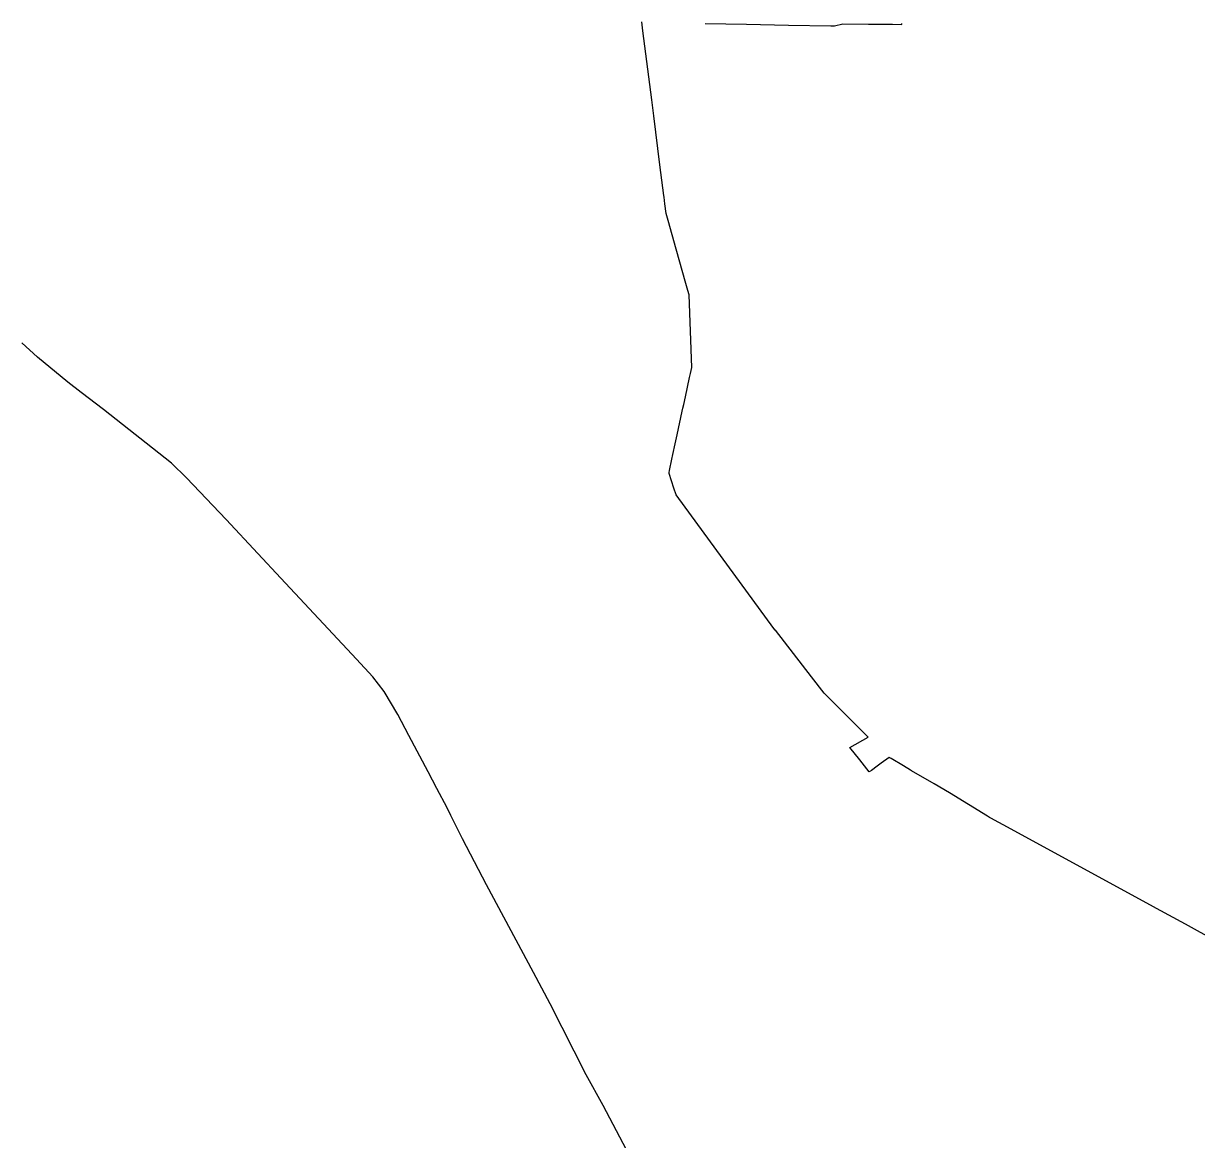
# Model space of a CAD drawing. Extents: x 0 to 34, y 0 to 22.
# Drawn here: x 5.1018 to 5.2227, y 15.4494 to 15.5644 of the extents above; entities that cross this region are included whole.
import ezdxf

# ---------------------------------------------------------------- set-up
doc = ezdxf.new("R2010")
doc.units = 0
doc.layers.add('GM_X_Corporation', color=7, linetype='Continuous')
doc.layers.add('GM_X_State_Route', color=7, linetype='Continuous')

msp = doc.modelspace()

# ---------------------------------------------------------------- linework, layer by layer
at = {"layer": 'GM_X_Corporation'}
for points in [[(5.224750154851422, 15.469828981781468), (5.221572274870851, 15.47156248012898), (5.218587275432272, 15.47319038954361), (5.218269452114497, 15.473363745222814), (5.203618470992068, 15.48135498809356), (5.201501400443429, 15.48250950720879), (5.201390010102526, 15.48257740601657), (5.2011797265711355, 15.482705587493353), (5.197244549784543, 15.485104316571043), (5.195666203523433, 15.486032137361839), (5.193354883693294, 15.487390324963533), (5.193238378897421, 15.487458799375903), (5.1925213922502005, 15.487880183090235), (5.191242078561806, 15.488632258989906), (5.191034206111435, 15.488754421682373), (5.191033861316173, 15.488754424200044), (5.190208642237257, 15.48815231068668), (5.190208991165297, 15.488152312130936), (5.18981326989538, 15.48786383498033), (5.189215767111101, 15.487427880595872), (5.188989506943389, 15.487262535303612), (5.188989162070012, 15.487262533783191), (5.18800193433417, 15.488509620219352), (5.186984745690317, 15.489794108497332), (5.188880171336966, 15.490837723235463), (5.18432669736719, 15.49538073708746), (5.183025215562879, 15.497079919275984), (5.17930615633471, 15.501880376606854), (5.1792985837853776, 15.501888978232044), (5.179151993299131, 15.502055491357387), (5.169068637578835, 15.515818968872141), (5.168855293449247, 15.516496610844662), (5.1683716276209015, 15.518032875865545), (5.1683427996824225, 15.518124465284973), (5.168388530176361, 15.518335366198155), (5.168640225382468, 15.519496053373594), (5.168745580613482, 15.519981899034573), (5.168813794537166, 15.520296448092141), (5.168918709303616, 15.520780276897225), (5.169188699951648, 15.522025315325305), (5.169712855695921, 15.524442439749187), (5.169782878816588, 15.524765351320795), (5.1698636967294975, 15.525138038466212), (5.170034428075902, 15.525925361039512), (5.170465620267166, 15.527927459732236), (5.170549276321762, 15.528315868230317), (5.170684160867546, 15.528942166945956), (5.170403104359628, 15.536450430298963), (5.170282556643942, 15.53687999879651), (5.17007921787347, 15.537604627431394), (5.169082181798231, 15.541157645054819), (5.168260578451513, 15.544085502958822), (5.1680509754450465, 15.544832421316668), (5.167927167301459, 15.545806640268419), (5.167838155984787, 15.54650705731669), (5.167816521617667, 15.546677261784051), (5.167412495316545, 15.549856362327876), (5.167199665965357, 15.551531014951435), (5.166986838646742, 15.553205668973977), (5.16677401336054, 15.554880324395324), (5.166561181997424, 15.556554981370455), (5.1656595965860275, 15.563649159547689), (5.165543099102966, 15.564565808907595)], [(5.172080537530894, 15.564413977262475), (5.176339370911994, 15.564332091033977), (5.180646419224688, 15.564249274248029), (5.185035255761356, 15.564164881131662), (5.185403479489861, 15.564157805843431), (5.186266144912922, 15.564370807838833), (5.188892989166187, 15.564345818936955), (5.190642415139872, 15.564329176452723), (5.191382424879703, 15.564322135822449), (5.192326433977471, 15.56431315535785), (5.192326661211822, 15.564416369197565)]]:
    msp.add_lwpolyline(points, dxfattribs=at)
at = {"layer": 'GM_X_State_Route'}
for p, q in [((5.103258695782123, 15.530011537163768), (5.101630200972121, 15.531483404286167)), ((5.110045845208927, 15.52460501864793), (5.107741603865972, 15.526379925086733))]:
    msp.add_line(p, q, dxfattribs=at)
for points in [[(5.107741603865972, 15.526379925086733), (5.106359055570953, 15.527444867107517), (5.103258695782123, 15.530011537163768)], [(5.140373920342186, 15.493182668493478), (5.138966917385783, 15.495540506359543), (5.1377945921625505, 15.497065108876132), (5.136113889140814, 15.498888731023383), (5.12831050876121, 15.507239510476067), (5.125939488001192, 15.509792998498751), (5.122695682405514, 15.513297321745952), (5.118617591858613, 15.517587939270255), (5.117054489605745, 15.519081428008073), (5.110045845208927, 15.52460501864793)], [(5.143501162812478, 15.48727639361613), (5.141510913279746, 15.491033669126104), (5.140373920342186, 15.493182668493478)], [(5.145861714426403, 15.482757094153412), (5.1454613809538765, 15.483553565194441), (5.144416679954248, 15.485548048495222), (5.143501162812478, 15.48727639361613)], [(5.147070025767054, 15.480371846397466), (5.146822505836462, 15.48084556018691), (5.145861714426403, 15.482757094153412)], [(5.16739279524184, 15.441932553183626), (5.164839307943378, 15.446661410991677), (5.163953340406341, 15.448315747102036), (5.161556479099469, 15.452875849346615), (5.159805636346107, 15.45604476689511), (5.156075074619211, 15.463374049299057), (5.154365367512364, 15.466600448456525), (5.149545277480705, 15.4756346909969), (5.147070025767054, 15.480371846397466)]]:
    msp.add_lwpolyline(points, dxfattribs=at)

doc.saveas('drawing.dxf')
